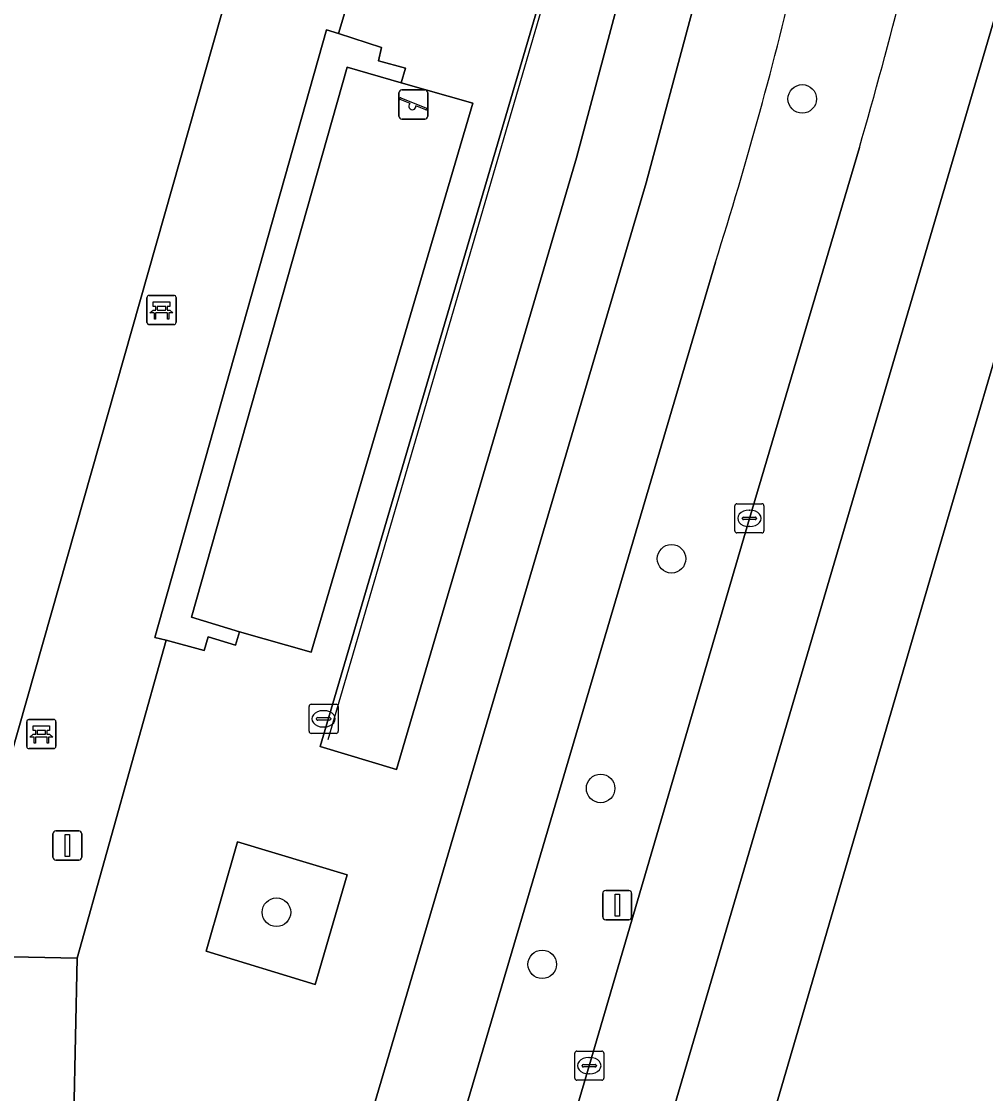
# Model space of a CAD drawing. Extents: x 159817 to 160765, y 380688 to 381638.
# Drawn here: x 160526.44 to 160559.47, y 381313.83 to 381350.57 of the extents above; entities that cross this region are included whole.
import ezdxf

# ---------------------------------------------------------------- set-up
doc = ezdxf.new("R2010")
doc.units = 0
for name, color, linetype in [('IMGEO_Bank', 7, 'Continuous'), ('IMGEO_Berm_groen', 7, 'Continuous'), ('IMGEO_Boom', 7, 'Continuous'), ('IMGEO_Fietspad_gesloten', 7, 'Continuous'), ('IMGEO_Groenvoorziening', 7, 'Continuous'), ('IMGEO_Haag', 7, 'Continuous'), ('IMGEO_Hek', 7, 'Continuous'), ('IMGEO_Kolk', 7, 'Continuous'), ('IMGEO_Lichtmast', 7, 'Continuous'), ('IMGEO_Pand', 7, 'Continuous'), ('IMGEO_Rijbaan_regionaal_gesloten', 7, 'Continuous'), ('IMGEO_Rioolput', 7, 'Continuous'), ('IMGEO_Speelvoorziening', 7, 'Continuous'), ('IMGEO_Terreindeel_open', 7, 'Continuous'), ('IMGEO_Voetpad_op_trap', 7, 'Continuous'), ('IMGEO_Voetpad_open', 7, 'Continuous')]:
    doc.layers.add(name, color=color, linetype=linetype)

msp = doc.modelspace()

# ---------------------------------------------------------------- linework, layer by layer
at = {"layer": 'IMGEO_Bank'}
for p, q in [((160530.742, 381340.259), (160530.742, 381341.1)), ((160530.742, 381341.1), (160530.742, 381340.259)), ((160530.817, 381341.184), (160531.658, 381341.184)), ((160531.658, 381341.184), (160530.817, 381341.184)), ((160531.742, 381341.109), (160531.742, 381340.268)), ((160531.742, 381340.268), (160531.742, 381341.109)), ((160531.439, 381340.582), (160531.046, 381340.582)), ((160531.051, 381340.69), (160531.051, 381340.796)), ((160531.095, 381340.796), (160531.095, 381340.69)), ((160531.383, 381340.802), (160531.101, 381340.802)), ((160531.101, 381340.684), (160531.383, 381340.684)), ((160531.389, 381340.69), (160531.389, 381340.796)), ((160531.433, 381340.796), (160531.433, 381340.69)), ((160531.667, 381340.184), (160530.826, 381340.184)), ((160530.826, 381340.184), (160531.667, 381340.184)), ((160526.699, 381326.652), (160527.54, 381326.652)), ((160527.54, 381326.652), (160526.699, 381326.652)), ((160526.624, 381325.727), (160526.624, 381326.568)), ((160526.624, 381326.568), (160526.624, 381325.727)), ((160526.933, 381326.158), (160526.933, 381326.264)), ((160526.977, 381326.264), (160526.977, 381326.158)), ((160527.265, 381326.27), (160526.983, 381326.27)), ((160527.271, 381326.158), (160527.271, 381326.264)), ((160527.315, 381326.264), (160527.315, 381326.158)), ((160527.624, 381326.577), (160527.624, 381325.736)), ((160527.624, 381325.736), (160527.624, 381326.577)), ((160527.321, 381326.05), (160526.928, 381326.05)), ((160526.983, 381326.152), (160527.265, 381326.152)), ((160527.549, 381325.652), (160526.708, 381325.652)), ((160526.708, 381325.652), (160527.549, 381325.652))]:
    msp.add_line(p, q, dxfattribs=at)
for points in [[(160531.045, 381340.802), (160530.959, 381340.802), (160530.959, 381340.963), (160531.522, 381340.963), (160531.522, 381340.802), (160531.439, 381340.802)], [(160530.989, 381340.582), (160530.847, 381340.582), (160530.959, 381340.684), (160531.045, 381340.684)], [(160531.439, 381340.684), (160531.522, 381340.684), (160531.634, 381340.582), (160531.495, 381340.582)], [(160531.039, 381340.575), (160531.039, 381340.368), (160530.996, 381340.368), (160530.996, 381340.575)], [(160531.489, 381340.575), (160531.489, 381340.368), (160531.445, 381340.368), (160531.445, 381340.575)], [(160526.927, 381326.27), (160526.841, 381326.27), (160526.841, 381326.431), (160527.404, 381326.431), (160527.404, 381326.27), (160527.321, 381326.27)], [(160526.871, 381326.05), (160526.729, 381326.05), (160526.841, 381326.152), (160526.927, 381326.152)], [(160526.921, 381326.043), (160526.921, 381325.836), (160526.878, 381325.836), (160526.878, 381326.043)], [(160527.321, 381326.152), (160527.404, 381326.152), (160527.516, 381326.05), (160527.377, 381326.05)], [(160527.371, 381326.043), (160527.371, 381325.836), (160527.327, 381325.836), (160527.327, 381326.043)]]:
    msp.add_lwpolyline(points, dxfattribs=at)
for centre, radius, start, end in [((160530.82, 381341.106), 0.0779, 92.4484, 184.2845), ((160530.82, 381341.106), 0.0779, 92.4484, 184.2845), ((160531.664, 381341.106), 0.0779, 2.4484, 94.2845), ((160531.664, 381341.106), 0.0779, 2.4484, 94.2845), ((160530.989, 381340.575), 0.00671, 2.8957, 87.1043), ((160531.046, 381340.575), 0.00671, 92.8957, 177.1043), ((160531.044, 381340.795), 0.00671, 2.8957, 87.1043), ((160531.044, 381340.691), 0.00671, 272.8957, 357.1043), ((160531.101, 381340.795), 0.00671, 92.8957, 177.1043), ((160531.101, 381340.691), 0.00671, 182.8957, 267.1043), ((160531.383, 381340.795), 0.00671, 2.8957, 87.1043), ((160531.383, 381340.691), 0.00671, 272.8957, 357.1043), ((160531.44, 381340.795), 0.00671, 92.8957, 177.1043), ((160531.44, 381340.691), 0.00671, 182.8957, 267.1043), ((160531.438, 381340.575), 0.00671, 2.8957, 87.1043), ((160531.495, 381340.575), 0.00671, 92.8957, 177.1043), ((160530.82, 381340.262), 0.0779, 182.4484, 274.2845), ((160530.82, 381340.262), 0.0779, 182.4484, 274.2845), ((160531.664, 381340.262), 0.0779, 272.4484, 4.2845), ((160531.664, 381340.262), 0.0779, 272.4484, 4.2845), ((160526.702, 381326.574), 0.0779, 92.4484, 184.2845), ((160526.702, 381326.574), 0.0779, 92.4484, 184.2845), ((160527.546, 381326.574), 0.0779, 2.4484, 94.2845), ((160527.546, 381326.574), 0.0779, 2.4484, 94.2845), ((160526.926, 381326.263), 0.00671, 2.8957, 87.1043), ((160526.983, 381326.263), 0.00671, 92.8957, 177.1043), ((160527.265, 381326.263), 0.00671, 2.8957, 87.1043), ((160527.322, 381326.263), 0.00671, 92.8957, 177.1043), ((160526.871, 381326.043), 0.00671, 2.8957, 87.1043), ((160526.928, 381326.043), 0.00671, 92.8957, 177.1043), ((160526.926, 381326.159), 0.00671, 272.8957, 357.1043), ((160526.983, 381326.159), 0.00671, 182.8957, 267.1043), ((160527.265, 381326.159), 0.00671, 272.8957, 357.1043), ((160527.322, 381326.159), 0.00671, 182.8957, 267.1043), ((160527.32, 381326.043), 0.00671, 2.8957, 87.1043), ((160527.377, 381326.043), 0.00671, 92.8957, 177.1043), ((160526.702, 381325.73), 0.0779, 182.4484, 274.2845), ((160526.702, 381325.73), 0.0779, 182.4484, 274.2845), ((160527.546, 381325.73), 0.0779, 272.4484, 4.2845), ((160527.546, 381325.73), 0.0779, 272.4484, 4.2845)]:
    msp.add_arc(centre, radius, start, end, dxfattribs=at)
at = {"layer": 'IMGEO_Berm_groen'}
for points in [[(160576.952, 381397.45), (160574.332, 381388.546), (160568.258, 381367.918), (160566.508, 381361.893), (160564.749, 381355.905), (160562.989, 381349.916), (160557.917, 381332.651), (160541.073, 381275.043), (160533.676, 381250), (160502.119, 381143.165), (160500, 381135.993), (160469.535, 381032.587)], [(160493.697, 381137.696), (160495.869, 381145.045), (160500, 381159.024), (160505.316, 381177.021), (160511.125, 381196.73), (160516.922, 381216.342), (160526.897, 381250), (160528.594, 381255.728), (160534.393, 381275.382), (160539.811, 381294.152), (160545.897, 381314.788), (160551.381, 381333.543), (160555.147, 381346.252)], [(160550.217, 381342.326), (160536.904, 381297.216), (160530.941, 381276.33), (160523.143, 381250), (160504.355, 381186.559), (160500, 381171.788), (160492.421, 381146.083), (160490.171, 381138.451), (160457.589, 381027.726), (160455.791, 381022.103)]]:
    msp.add_lwpolyline(points, dxfattribs=at)
for centre, radius, start, end in [((160373.948, 381398.705), 188.638, 343.85544, 347.3496), ((160419.36, 381383.837), 137.284, 342.39994, 346.87513)]:
    msp.add_arc(centre, radius, start, end, dxfattribs=at)
at = {"layer": 'IMGEO_Boom'}
for centre in [(160553.19, 381347.918), (160548.712, 381332.159), (160546.284, 381324.289), (160535.18, 381320.046), (160544.282, 381318.261)]:
    msp.add_circle(centre, 0.489, dxfattribs=at)
at = {"layer": 'IMGEO_Fietspad_gesloten'}
for points in [[(160553.057, 381352.663), (160549.41, 381350.864), (160547.841, 381345.046), (160534.113, 381298.458), (160527.9, 381276.994), (160522.877, 381259.975), (160519.933, 381250), (160519.715, 381249.262), (160501.455, 381187.47), (160500, 381182.537), (160489.508, 381146.96), (160492.421, 381146.083), (160500, 381171.788), (160504.355, 381186.559), (160523.143, 381250)], [(160523.143, 381250), (160530.941, 381276.33), (160536.904, 381297.216), (160550.217, 381342.326)]]:
    msp.add_lwpolyline(points, dxfattribs=at)
msp.add_arc((160419.36, 381383.837), 137.284, 342.39994, 346.87513, dxfattribs=at)
at = {"layer": 'IMGEO_Groenvoorziening'}
for points in [[(160535.782, 381359.597), (160514.822, 381359.968), (160504.282, 381322.812), (160525.228, 381322.429)], [(160545.463, 381345.897), (160547.594, 381353.899), (160544.06, 381354.963), (160543.277, 381352.377), (160544.418, 381352.043), (160536.679, 381325.726), (160539.295, 381324.941)], [(160537.604, 381321.329), (160533.846, 381322.457), (160532.776, 381318.709), (160536.503, 381317.571)]]:
    msp.add_lwpolyline(points, close=True, dxfattribs=at)
at = {"layer": 'IMGEO_Haag'}
msp.add_lwpolyline([(160545.463, 381345.897), (160547.594, 381353.899), (160544.06, 381354.963), (160543.277, 381352.377), (160544.418, 381352.043), (160536.679, 381325.726), (160539.295, 381324.941)], close=True, dxfattribs=at)
at = {"layer": 'IMGEO_Hek'}
msp.add_lwpolyline([(160536.956, 381325.965), (160544.479, 381351.722)], dxfattribs=at)
at = {"layer": 'IMGEO_Kolk'}
for p, q in [((160550.879, 381333.118), (160550.879, 381333.97)), ((160550.954, 381334.044), (160551.806, 381334.044)), ((160551.88, 381333.97), (160551.88, 381333.118)), ((160551.367, 381333.824), (160551.392, 381333.824)), ((160551.138, 381333.538), (160551.138, 381333.55)), ((160551.576, 381333.501), (160551.178, 381333.501)), ((160551.181, 381333.587), (160551.579, 381333.587)), ((160551.39, 381333.264), (160551.365, 381333.264)), ((160551.622, 381333.55), (160551.622, 381333.538)), ((160551.806, 381333.044), (160550.954, 381333.044)), ((160545.47, 381315.288), (160546.322, 381315.288)), ((160545.395, 381314.362), (160545.395, 381315.214)), ((160545.883, 381315.068), (160545.908, 381315.068)), ((160546.396, 381315.214), (160546.396, 381314.362)), ((160545.654, 381314.782), (160545.654, 381314.794)), ((160546.092, 381314.745), (160545.694, 381314.745)), ((160545.697, 381314.831), (160546.095, 381314.831)), ((160545.906, 381314.508), (160545.881, 381314.508)), ((160546.138, 381314.794), (160546.138, 381314.782)), ((160546.322, 381314.288), (160545.47, 381314.288))]:
    msp.add_line(p, q, dxfattribs=at)
for points in [[(160550.879, 381333.118), (160550.879, 381333.97)], [(160550.954, 381334.044), (160551.806, 381334.044)], [(160551.88, 381333.97), (160551.88, 381333.118)], [(160551.806, 381333.044), (160550.954, 381333.044)], [(160545.47, 381315.288), (160546.322, 381315.288)], [(160545.395, 381314.362), (160545.395, 381315.214)], [(160546.396, 381315.214), (160546.396, 381314.362)], [(160546.322, 381314.288), (160545.47, 381314.288)]]:
    msp.add_lwpolyline(points, dxfattribs=at)
for centre, radius, start, end in [((160550.956, 381333.968), 0.0765, 91.552, 178.448), ((160550.956, 381333.968), 0.0765, 91.552, 178.448), ((160551.804, 381333.968), 0.0765, 1.552, 88.448), ((160551.804, 381333.968), 0.0765, 1.552, 88.448), ((160551.178, 381333.547), 0.0403, 85.8775, 175.7526), ((160551.175, 381333.537), 0.0366, 178.938, 274.7102), ((160551.579, 381333.544), 0.043, 264.8664, 352.4533), ((160551.583, 381333.549), 0.0386, 1.7309, 96.639), ((160550.956, 381333.12), 0.0765, 181.552, 268.448), ((160550.956, 381333.12), 0.0765, 181.552, 268.448), ((160551.804, 381333.12), 0.0765, 271.552, 358.448), ((160551.804, 381333.12), 0.0765, 271.552, 358.448), ((160545.472, 381315.212), 0.0765, 91.552, 178.448), ((160545.472, 381315.212), 0.0765, 91.552, 178.448), ((160546.32, 381315.212), 0.0765, 1.552, 88.448), ((160546.32, 381315.212), 0.0765, 1.552, 88.448), ((160545.694, 381314.791), 0.0403, 85.8775, 175.7526), ((160545.691, 381314.781), 0.0366, 178.938, 274.7102), ((160546.095, 381314.788), 0.043, 264.8664, 352.4533), ((160546.099, 381314.793), 0.0386, 1.7309, 96.639), ((160545.472, 381314.364), 0.0765, 181.552, 268.448), ((160545.472, 381314.364), 0.0765, 181.552, 268.448), ((160546.32, 381314.364), 0.0765, 271.552, 358.448), ((160546.32, 381314.364), 0.0765, 271.552, 358.448)]:
    msp.add_arc(centre, radius, start, end, dxfattribs=at)
for centre, major_axis, ratio, start_param, end_param in [((160551.366, 381333.544), (-0.387, 0.002), 0.722429, 4.712389, 7.853982), ((160551.391, 381333.544), (-0.39, 0.002), 0.717154, 1.570796, 4.712389), ((160545.882, 381314.788), (-0.387, 0.002), 0.722429, 4.712389, 7.853982), ((160545.907, 381314.788), (-0.39, 0.002), 0.717154, 1.570796, 4.712389)]:
    msp.add_ellipse(centre, major_axis=major_axis, ratio=ratio, start_param=start_param, end_param=end_param, dxfattribs=at)
at = {"layer": 'IMGEO_Lichtmast'}
for p, q in [((160527.519, 381321.933), (160527.519, 381322.733)), ((160527.519, 381322.733), (160527.519, 381321.933)), ((160527.619, 381322.833), (160528.409, 381322.833)), ((160528.409, 381322.833), (160527.619, 381322.833)), ((160528.509, 381322.733), (160528.509, 381321.933)), ((160528.509, 381321.933), (160528.509, 381322.733)), ((160528.409, 381321.833), (160527.619, 381321.833)), ((160527.619, 381321.833), (160528.409, 381321.833)), ((160546.457, 381320.79), (160547.247, 381320.79)), ((160547.247, 381320.79), (160546.457, 381320.79)), ((160546.357, 381319.89), (160546.357, 381320.69)), ((160546.357, 381320.69), (160546.357, 381319.89)), ((160547.347, 381320.69), (160547.347, 381319.89)), ((160547.347, 381319.89), (160547.347, 381320.69)), ((160547.247, 381319.79), (160546.457, 381319.79)), ((160546.457, 381319.79), (160547.247, 381319.79))]:
    msp.add_line(p, q, dxfattribs=at)
for points in [[(160527.939, 381322.708), (160528.089, 381322.708), (160528.089, 381321.958), (160527.939, 381321.958), (160527.939, 381322.708)], [(160546.777, 381320.665), (160546.927, 381320.665), (160546.927, 381319.915), (160546.777, 381319.915), (160546.777, 381320.665)]]:
    msp.add_lwpolyline(points, dxfattribs=at)
for centre, start, end in [((160527.619, 381322.733), 90, 180), ((160527.619, 381322.733), 90, 180), ((160528.409, 381322.733), 0, 90), ((160528.409, 381322.733), 360, 90), ((160527.619, 381321.933), 180, 270), ((160527.619, 381321.933), 180, 270), ((160528.409, 381321.933), 270, 0), ((160528.409, 381321.933), 270, 0), ((160546.457, 381320.69), 90, 180), ((160546.457, 381320.69), 90, 180), ((160547.247, 381320.69), 0, 90), ((160547.247, 381320.69), 360, 90), ((160546.457, 381319.89), 180, 270), ((160546.457, 381319.89), 180, 270), ((160547.247, 381319.89), 270, 0), ((160547.247, 381319.89), 270, 0)]:
    msp.add_arc(centre, 0.1, start, end, dxfattribs=at)
at = {"layer": 'IMGEO_Pand'}
msp.add_lwpolyline([(160528.243, 381313.076), (160528.354, 381318.474), (160500, 381319.06), (160476.197, 381319.552), (160476.128, 381316.201), (160474.742, 381316.229), (160474.747, 381316.474), (160474.354, 381316.482), (160474.341, 381315.827), (160469.859, 381312.726)], dxfattribs=at)
at = {"layer": 'IMGEO_Rijbaan_regionaal_gesloten'}
msp.add_lwpolyline([(160555.147, 381346.252), (160551.381, 381333.543), (160545.897, 381314.788), (160539.811, 381294.152), (160534.393, 381275.382), (160528.594, 381255.728), (160526.897, 381250), (160516.922, 381216.342), (160511.125, 381196.73), (160505.316, 381177.021), (160500, 381159.024), (160495.869, 381145.045), (160498.994, 381144.105), (160559.769, 381350.636), (160561.393, 381356.646)], dxfattribs=at)
msp.add_lwpolyline([(160557.917, 381332.651), (160562.989, 381349.916), (160564.749, 381355.905), (160561.393, 381356.646), (160559.769, 381350.636), (160498.994, 381144.105), (160502.119, 381143.165), (160533.676, 381250), (160541.073, 381275.043)], close=True, dxfattribs=at)
msp.add_arc((160373.948, 381398.705), 188.638, 343.85544, 347.3496, dxfattribs=at)
at = {"layer": 'IMGEO_Rioolput'}
for p, q in [((160536.294, 381326.248), (160536.294, 381327.1)), ((160536.369, 381327.174), (160537.221, 381327.174)), ((160537.295, 381327.1), (160537.295, 381326.248)), ((160536.553, 381326.668), (160536.553, 381326.68)), ((160536.991, 381326.631), (160536.593, 381326.631)), ((160536.596, 381326.717), (160536.994, 381326.717)), ((160536.782, 381326.954), (160536.807, 381326.954)), ((160537.037, 381326.68), (160537.037, 381326.668)), ((160536.805, 381326.394), (160536.78, 381326.394)), ((160537.221, 381326.174), (160536.369, 381326.174))]:
    msp.add_line(p, q, dxfattribs=at)
for points in [[(160536.294, 381326.248), (160536.294, 381327.1)], [(160536.369, 381327.174), (160537.221, 381327.174)], [(160537.295, 381327.1), (160537.295, 381326.248)], [(160537.221, 381326.174), (160536.369, 381326.174)]]:
    msp.add_lwpolyline(points, dxfattribs=at)
for centre, radius, start, end in [((160536.371, 381327.098), 0.0765, 91.552, 178.448), ((160536.371, 381327.098), 0.0765, 91.552, 178.448), ((160537.219, 381327.098), 0.0765, 1.552, 88.448), ((160537.219, 381327.098), 0.0765, 1.552, 88.448), ((160536.593, 381326.677), 0.0403, 85.8775, 175.7526), ((160536.59, 381326.667), 0.0366, 178.938, 274.7102), ((160536.994, 381326.674), 0.043, 264.8664, 352.4533), ((160536.998, 381326.679), 0.0386, 1.7309, 96.639), ((160536.371, 381326.25), 0.0765, 181.552, 268.448), ((160536.371, 381326.25), 0.0765, 181.552, 268.448), ((160537.219, 381326.25), 0.0765, 271.552, 358.448), ((160537.219, 381326.25), 0.0765, 271.552, 358.448)]:
    msp.add_arc(centre, radius, start, end, dxfattribs=at)
for centre, major_axis, ratio, start_param, end_param in [((160536.781, 381326.674), (-0.387, 0.002), 0.722429, 4.712389, 7.853982), ((160536.806, 381326.674), (-0.39, 0.002), 0.717154, 1.570796, 4.712389)]:
    msp.add_ellipse(centre, major_axis=major_axis, ratio=ratio, start_param=start_param, end_param=end_param, dxfattribs=at)
at = {"layer": 'IMGEO_Speelvoorziening'}
for p, q in [((160539.373, 381347.327), (160539.373, 381348.127)), ((160539.373, 381348.127), (160539.373, 381347.327)), ((160539.442, 381347.952), (160540.318, 381347.599)), ((160539.473, 381348.227), (160540.263, 381348.227)), ((160540.263, 381348.227), (160539.473, 381348.227)), ((160540.363, 381348.127), (160540.363, 381347.327)), ((160540.363, 381347.327), (160540.363, 381348.127)), ((160539.756, 381347.755), (160539.417, 381347.892)), ((160540.294, 381347.539), (160539.954, 381347.676)), ((160540.263, 381347.227), (160539.473, 381347.227)), ((160539.473, 381347.227), (160540.263, 381347.227))]:
    msp.add_line(p, q, dxfattribs=at)
for centre, radius, start, end in [((160539.473, 381348.127), 0.1, 90, 180), ((160539.473, 381348.127), 0.1, 90, 180), ((160539.43, 381347.922), 0.0327, 68.078, 248.078), ((160540.263, 381348.127), 0.1, 0, 90), ((160540.263, 381348.127), 0.1, 360, 90), ((160539.835, 381347.665), 0.12, 130.9928, 5.1632), ((160540.306, 381347.569), 0.0327, 248.078, 68.078), ((160539.473, 381347.327), 0.1, 180, 270), ((160539.473, 381347.327), 0.1, 180, 270), ((160540.263, 381347.327), 0.1, 270, 0), ((160540.263, 381347.327), 0.1, 270, 0)]:
    msp.add_arc(centre, radius, start, end, dxfattribs=at)
at = {"layer": 'IMGEO_Terreindeel_open'}
msp.add_lwpolyline([(160536.372, 381328.953), (160541.901, 381347.77), (160539.453, 381348.466), (160537.603, 381349.004), (160532.274, 381330.154), (160533.913, 381329.661)], close=True, dxfattribs=at)
at = {"layer": 'IMGEO_Voetpad_op_trap'}
msp.add_lwpolyline([(160537.603, 381349.004), (160539.453, 381348.466), (160539.599, 381348.971), (160538.674, 381349.219), (160538.783, 381349.681), (160537.304, 381350.158), (160536.889, 381350.281), (160531.009, 381329.466), (160531.402, 381329.37), (160532.707, 381329.014), (160532.839, 381329.48), (160533.775, 381329.198), (160533.913, 381329.661), (160532.274, 381330.154)], close=True, dxfattribs=at)
at = {"layer": 'IMGEO_Voetpad_open'}
for points in [[(160544.1, 381372.777), (160544.003, 381367.469), (160541.393, 381367.517), (160541.321, 381363.566), (160537.304, 381350.158), (160538.783, 381349.681), (160538.674, 381349.219), (160539.599, 381348.971), (160539.453, 381348.466), (160541.901, 381347.77), (160536.372, 381328.953), (160533.913, 381329.661), (160533.775, 381329.198), (160532.839, 381329.48), (160532.707, 381329.014), (160531.402, 381329.37), (160528.354, 381318.474), (160528.243, 381313.076)], [(160476.197, 381319.552), (160500, 381319.06), (160528.354, 381318.474), (160531.402, 381329.37), (160531.009, 381329.466), (160536.889, 381350.281), (160537.304, 381350.158), (160541.321, 381363.566), (160541.095, 381363.57), (160526.263, 381363.842), (160526.201, 381361.168), (160506.402, 381361.527), (160506.46, 381364.205), (160500, 381364.323), (160491.818, 381364.473)], [(160534.113, 381298.458), (160547.841, 381345.046), (160549.41, 381350.864)]]:
    msp.add_lwpolyline(points, dxfattribs=at)
for points in [[(160535.782, 381359.597), (160525.228, 381322.429), (160504.282, 381322.812), (160499.969, 381322.891), (160499.351, 381322.892), (160499.233, 381323.046), (160494.22, 381323.15), (160483.135, 381323.347), (160485.592, 381331.849), (160492.641, 381356.305), (160493.777, 381360.224), (160500, 381360.114), (160504.893, 381360.027), (160509.868, 381359.905), (160510.077, 381360.053), (160510.693, 381360.04), (160514.822, 381359.968)], [(160547.594, 381353.899), (160545.463, 381345.897), (160539.295, 381324.941), (160536.679, 381325.726), (160544.418, 381352.043), (160543.277, 381352.377), (160544.06, 381354.963)], [(160537.604, 381321.329), (160536.503, 381317.571), (160532.776, 381318.709), (160533.846, 381322.457)]]:
    msp.add_lwpolyline(points, close=True, dxfattribs=at)

doc.saveas('drawing.dxf')
